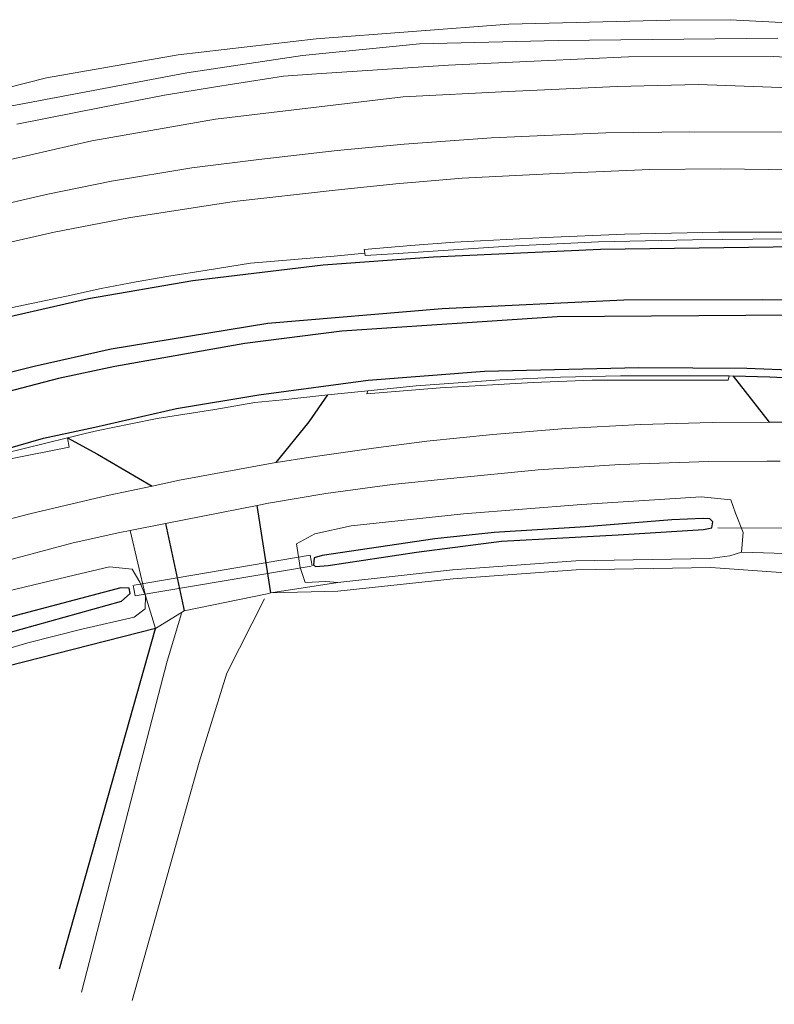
# Model space of a CAD drawing. Header units: metres. Extents: x 169249 to 194689, y 406250 to 412203.
# Tile 300 of 442: x 187423 to 187465, y 410781 to 410837. Entities that reach past the tile are written whole.
import ezdxf

# ---------------------------------------------------------------- set-up
doc = ezdxf.new("R2010")
doc.units = ezdxf.units.M
doc.linetypes.add('BGT_NLCS_N264$0$AM-AS', pattern=[16, 10, -2, 2, -2])
for name, color, linetype, lineweight in [('BGT_NLCS_N264$0$B-WE-AM-AS_KUNSTWERK_DUIKER-GV', 252, 'BGT_NLCS_N264$0$AM-AS', 18), ('BGT_NLCS_N264$0$B-WE-GW-WATERGANG_INSTEEK-G', 252, 'CONTINUOUS', 18), ('BGT_NLCS_N264$0$B-WE-GW-WATERGANG_SLOOT_BODEM-G', 252, 'CONTINUOUS', 18), ('BGT_NLCS_N264$0$B-WE-OG-TOPOGRAFIE_TERREIN_AGRARISCH-GV', 252, 'CONTINUOUS', 18), ('BGT_NLCS_N264$0$B-WE-OG-TOPOGRAFIE_TERREIN_ONBEGROEID-GV', 252, 'CONTINUOUS', 18), ('BGT_NLCS_N264$0$B-WE-OG-TOPOGRAFIE_WATER-GV', 252, 'CONTINUOUS', 18), ('BGT_NLCS_N264$0$B-WE-OG-TOPOGRAFIE_WEG_BERM-GV', 252, 'CONTINUOUS', 18), ('BGT_NLCS_N264$0$B-WE-OG-TOPOGRAFIE_WEG_RIJWEG-GV', 252, 'CONTINUOUS', 18), ('BGT_NLCS_N264$0$B-WE-OG-TOPOGRAFIE_WEG_RIJWIELPAD-GV', 252, 'CONTINUOUS', 18), ('BGT_NLCS_N264$0$B-WE-OG-TOPOGRAFIE_WEG_VERHARD-G', 252, 'CONTINUOUS', 18), ('X-XX-AL-REFERENTIE-G', 7, 'CONTINUOUS', 18)]:
    doc.layers.add(name, color=color, linetype=linetype, lineweight=lineweight)
for name, color, linetype in [('BGT_NLCS_N264$0$B-WE-IE-TERREINAFSCHEIDING_KUNSTMATIG_HEKWERK_RASTER-G', 252, 'CONTINUOUS'), ('BGT_NLCS_N264$0$B-WE-OG-TOPOGRAFIE_WATER_SLOOT-GV', 252, 'CONTINUOUS'), ('BGT_NLCS_N264$0$B-WE-OG-TOPOGRAFIE_WEG_INRIT-GV', 252, 'CONTINUOUS'), ('BGT_NLCS_N264$0$B-WE-VW-MARKERING-G', 252, 'CONTINUOUS')]:
    doc.layers.add(name, color=color, linetype=linetype)

# ---------------------------------------------------------------- blocks, each defined once
blk = doc.blocks.new('BGT_NLCS_N264')
at = {"layer": 'BGT_NLCS_N264$0$B-WE-AM-AS_KUNSTWERK_DUIKER-GV'}
blk.add_line((187461.838, 410808.123, 10.094), (187471.973, 410808.064, 10.158), dxfattribs=at)
blk.add_polyline3d([(187439.127, 410805.996, 9.968), (187439.027, 410806.587, 9.968), (187429.126, 410804.91, 10.03), (187429.226, 410804.319, 10.03), (187439.127, 410805.996, 9.968)], dxfattribs=at)
at = {"layer": 'BGT_NLCS_N264$0$B-WE-GW-WATERGANG_INSTEEK-G'}
blk.add_polyline3d([(187527.363, 410835.465, 10.525), (187525.154, 410835.509, 10.549), (187524.405, 410835.506, 10.546), (187521.848, 410835.497, 10.534), (187513.613, 410834.368, 10.487), (187510.826, 410833.98, 10.499), (187508.699, 410833.779, 10.522), (187506.704, 410833.627, 10.528), (187503.936, 410833.535, 10.534), (187500.521, 410833.436, 10.546), (187497.256, 410833.642, 10.478), (187490.477, 410834.268, 10.475), (187474.793, 410835.918, 10.534), (187462.517, 410836.555, 10.517), (187459.159, 410836.528, 10.508), (187450.14, 410836.296, 10.505), (187439.365, 410835.49, 10.505), (187431.644, 410834.581, 10.505), (187424.273, 410833.299, 10.517), (187418.751, 410831.909, 10.481)], dxfattribs=at)
at = {"layer": 'BGT_NLCS_N264$0$B-WE-GW-WATERGANG_SLOOT_BODEM-G'}
for points in [[(187420.837, 410831.459, 9.717), (187432.113, 410833.582, 9.711), (187438.592, 410834.554, 9.713), (187445.137, 410835.195, 9.715), (187452.892, 410835.393, 9.721), (187465.183, 410835.523, 9.717)], [(187474.552, 410833.94, 9.677), (187464.966, 410834.489, 9.666), (187456.829, 410834.472, 9.668), (187451.951, 410834.253, 9.674), (187446.757, 410834.019, 9.68), (187439.384, 410833.519, 9.7), (187437.538, 410833.394, 9.705), (187433.721, 410832.79, 9.703), (187430.862, 410832.338, 9.702), (187427.424, 410831.656, 9.702), (187422.609, 410830.701, 9.702)]]:
    blk.add_polyline3d(points, dxfattribs=at)
at = {"layer": 'BGT_NLCS_N264$0$B-WE-IE-TERREINAFSCHEIDING_KUNSTMATIG_HEKWERK_RASTER-G'}
blk.add_line((187425.003, 410783.46, 10.962), (187430.372, 410802.488, 10.823), dxfattribs=at)
blk.add_polyline3d([(187430.372, 410802.488, 10.823), (187420.174, 410799.892, 10.806), (187416.084, 410798.336, 10.806), (187410.632, 410796.299, 10.831), (187404.221, 410793.212, 10.888), (187397.854, 410789.627, 10.824), (187392.072, 410785.802, 10.887), (187386.134, 410781.233, 10.887), (187374.429, 410770.852, 10.876), (187364.067, 410761.026, 10.947), (187350.927, 410748.257, 10.984), (187328.835, 410724.535, 11.003)], dxfattribs=at)
at = {"layer": 'BGT_NLCS_N264$0$B-WE-OG-TOPOGRAFIE_TERREIN_AGRARISCH-GV'}
blk.add_polyline3d([(187471.1, 410805.206, 11.226), (187461.434, 410805.902, 11.215), (187453.906, 410805.775, 11.075), (187447.033, 410805.272, 11.045), (187440.57, 410804.572, 10.929), (187436.829, 410804.48, 10.861)], dxfattribs=at)
at = {"layer": 'BGT_NLCS_N264$0$B-WE-OG-TOPOGRAFIE_TERREIN_ONBEGROEID-GV', "linetype": 'Continuous'}
blk.add_line((187431.976, 410803.475, 10.834), (187430.372, 410802.488, 10.823), dxfattribs=at)
blk.add_polyline3d([(187436.829, 410804.48, 10.861), (187436.607, 410804.434, 10.86), (187431.976, 410803.475, 10.834)], dxfattribs=at)
at = {"layer": 'BGT_NLCS_N264$0$B-WE-OG-TOPOGRAFIE_WATER-GV'}
blk.add_line((187429.806, 410804.328, 10.843), (187429.488, 410805.084, 10.842), dxfattribs=at)
for points in [[(187395.301, 410819.478, 11.297), (187400.488, 410821.738, 11.281), (187404.518, 410823.508, 11.249), (187408.847, 410825.121, 11.231), (187415.164, 410827.127, 11.179), (187421.097, 410828.48, 11.161), (187426.811, 410829.779, 11.147), (187433.716, 410830.998, 11.12), (187444.232, 410832.232, 11.114), (187450.098, 410832.529, 11.114), (187456.197, 410832.819, 11.098), (187460.758, 410832.927, 11.12), (187467.384, 410832.693, 11.092), (187471.087, 410832.507, 11.048), (187488.465, 410831.271, 10.981), (187497.539, 410830.46, 10.912), (187503.011, 410830.414, 10.888), (187507.507, 410830.671, 10.891), (187514.165, 410831.035, 10.927), (187516.574, 410831.239, 10.935), (187523.254, 410831.804, 10.958), (187526.662, 410831.946, 11.002), (187528.057, 410831.841, 11.03), (187528.847, 410831.888, 11.03)], [(187460.908, 410809.856, 10.968), (187454.212, 410809.428, 10.962), (187447.605, 410808.911, 10.951), (187441.317, 410808.243, 10.874), (187439.29, 410807.795, 10.879), (187438.257, 410807.226, 10.871), (187438.455, 410805.902, 10.874), (187438.733, 410805.062, 10.921), (187439.906, 410805.121, 10.922), (187440.561, 410805.074, 10.929)], [(187463.153, 410806.759, 11.101), (187463.253, 410807.856, 11.022), (187462.815, 410808.951, 10.975), (187462.557, 410809.689, 10.966), (187460.908, 410809.856, 10.968)], [(187440.561, 410805.074, 10.929), (187446.988, 410805.77, 11.045), (187453.884, 410806.275, 11.075), (187461.395, 410806.402, 11.215), (187462.512, 410806.557, 11.209), (187463.153, 410806.759, 11.101)], [(187429.488, 410805.084, 10.842), (187429.058, 410805.817, 10.836), (187427.802, 410805.946, 10.835), (187425.821, 410805.469, 10.981), (187422.169, 410804.591, 11.014)], [(187417.977, 410800.144, 10.85), (187423.214, 410801.696, 10.831), (187426.239, 410802.462, 10.816), (187429.175, 410803.12, 10.84), (187429.792, 410803.587, 10.84), (187429.806, 410804.328, 10.843)]]:
    blk.add_polyline3d(points, dxfattribs=at)
at = {"layer": 'BGT_NLCS_N264$0$B-WE-OG-TOPOGRAFIE_WATER_SLOOT-GV'}
for points in [[(187461.019, 410808.639, 10.126), (187459.258, 410808.567, 10.122), (187454.434, 410808.179, 10.08), (187449.309, 410807.869, 10.076), (187445.998, 410807.513, 10.074), (187439.688, 410806.574, 10.076), (187439.252, 410806.437, 10.081), (187439.211, 410806.039, 10.083), (187439.348, 410805.97, 10.083), (187440.02, 410806.009, 10.084), (187444.974, 410806.772, 10.08), (187449.728, 410807.374, 10.114), (187456.252, 410807.732, 10.115), (187461.023, 410808.024, 10.126), (187461.494, 410808.12, 10.126), (187461.546, 410808.469, 10.126), (187461.392, 410808.622, 10.126), (187461.019, 410808.639, 10.126)], [(187418.012, 410801.11, 10.007), (187428.47, 410804.026, 10.005), (187428.957, 410804.448, 10.005), (187428.894, 410804.758, 10.006), (187428.426, 410804.77, 9.997), (187421.281, 410802.883, 9.96)]]:
    blk.add_polyline3d(points, dxfattribs=at)
at = {"layer": 'BGT_NLCS_N264$0$B-WE-OG-TOPOGRAFIE_WEG_BERM-GV'}
for p, q in [((187429.806, 410804.328, 10.843), (187428.955, 410807.974, 10.939)), ((187463.153, 410806.759, 11.101), (187471.222, 410806.508, 11.17)), ((187436.829, 410804.48, 10.861), (187440.561, 410805.074, 10.929)), ((187430.372, 410802.488, 10.823), (187429.806, 410804.328, 10.843))]:
    blk.add_line(p, q, dxfattribs=at)
for points in [[(187462.474, 410816.623, 11.141), (187462.412, 410816.391, 11.179), (187460.373, 410816.378, 11.228), (187457.845, 410816.382, 11.225), (187454.807, 410816.389, 11.231), (187451.498, 410816.26, 11.237), (187446.289, 410815.95, 11.237), (187442.188, 410815.62, 11.184), (187442.247, 410815.795, 11.098)], [(187425.442, 410813.163, 11.092), (187425.539, 410812.631, 11.113), (187422.244, 410811.983, 11.161), (187420.562, 410811.549, 11.165), (187419.505, 410811.277, 11.167), (187415.013, 410809.808, 11.191), (187413.018, 410809.094, 11.197), (187410.353, 410808.101, 11.197), (187405.297, 410805.982, 11.197), (187401.909, 410804.474, 11.203), (187398.488, 410802.725, 11.219), (187394.063, 410800.245, 11.222), (187387.866, 410796.303, 11.257), (187384.931, 410794.196, 11.278), (187376.96, 410787.871, 11.344), (187376.558, 410788.185, 11.272)]]:
    blk.add_polyline3d(points, dxfattribs=at)
at = {"layer": 'BGT_NLCS_N264$0$B-WE-OG-TOPOGRAFIE_WEG_INRIT-GV'}
for p, q in [((187462.684, 410816.611, 11.137), (187464.707, 410814.035, 11.141)), ((187436.829, 410804.48, 10.861), (187436.056, 410809.376, 10.933))]:
    blk.add_line(p, q, dxfattribs=at)
for points in [[(187472.476, 410816.068, 11.225), (187468.714, 410816.372, 11.185), (187464.738, 410816.548, 11.164), (187462.684, 410816.611, 11.137)], [(187437.125, 410811.787, 10.998), (187438.96, 410814.063, 11.033), (187440.014, 410815.56, 11.097)], [(187464.707, 410814.035, 11.141), (187467.574, 410814.047, 11.08), (187470.088, 410813.93, 11.137)], [(187425.442, 410813.163, 11.092), (187427.129, 410812.243, 11.04), (187430.175, 410810.465, 10.967)], [(187430.926, 410808.368, 10.929), (187431.933, 410803.676, 10.838), (187431.976, 410803.475, 10.834)]]:
    blk.add_polyline3d(points, dxfattribs=at)
at = {"layer": 'BGT_NLCS_N264$0$B-WE-OG-TOPOGRAFIE_WEG_RIJWEG-GV'}
for p, q in [((187462.474, 410816.623, 11.141), (187462.684, 410816.611, 11.137)), ((187440.014, 410815.56, 11.097), (187442.247, 410815.795, 11.098))]:
    blk.add_line(p, q, dxfattribs=at)
for points in [[(187520.917, 410820.55, 11.327), (187520.8, 410820.522, 11.385), (187520.709, 410820.262, 11.466), (187519.386, 410820.41, 11.475), (187515.104, 410820.89, 11.505), (187510.792, 410821.373, 11.535), (187501.921, 410822.375, 11.538), (187487.806, 410823.736, 11.557), (187485.076, 410824.019, 11.557), (187481.979, 410824.175, 11.591), (187476.547, 410824.412, 11.623), (187472.611, 410824.583, 11.629), (187466.879, 410824.661, 11.638), (187461.863, 410824.661, 11.65), (187456.618, 410824.547, 11.647), (187452.199, 410824.368, 11.65), (187447.104, 410824.106, 11.666), (187444.648, 410823.912, 11.644), (187442.036, 410823.705, 11.62), (187442.073, 410823.495, 11.56)], [(187519.348, 410820.073, 11.357), (187515.056, 410820.552, 11.381), (187507.98, 410821.342, 11.421), (187499.289, 410822.383, 11.409), (187490.28, 410823.166, 11.469), (187482.851, 410823.66, 11.49), (187477.928, 410823.957, 11.487), (187473.999, 410824.097, 11.514), (187472.919, 410824.136, 11.519), (187469.541, 410824.224, 11.516), (187465.473, 410824.297, 11.522), (187460.424, 410824.244, 11.536), (187455.151, 410824.127, 11.563), (187450.128, 410823.885, 11.566), (187443.663, 410823.455, 11.566), (187442.096, 410823.356, 11.56), (187442.073, 410823.495, 11.56)], [(187442.073, 410823.495, 11.56), (187440.36, 410823.327, 11.557), (187435.689, 410822.924, 11.557), (187433.267, 410822.549, 11.557), (187431.106, 410822.206, 11.557), (187429.294, 410821.894, 11.548), (187427.323, 410821.513, 11.545), (187425.39, 410821.091, 11.548), (187422.281, 410820.431, 11.542)], [(187442.247, 410815.795, 11.098), (187444.954, 410816.063, 11.104), (187449.66, 410816.397, 11.098), (187453.036, 410816.56, 11.132), (187456.389, 410816.63, 11.135), (187462.474, 410816.623, 11.141)], [(187425.442, 410813.163, 11.092), (187425.692, 410813.225, 11.092), (187426.422, 410813.396, 11.088), (187427.152, 410813.568, 11.083), (187428.995, 410813.951, 11.086), (187430.452, 410814.239, 11.086), (187433.687, 410814.745, 11.086), (187435.928, 410815.132, 11.089), (187437.486, 410815.294, 11.095), (187440.014, 410815.56, 11.097)], [(187376.558, 410788.185, 11.272), (187384.028, 410794.146, 11.216), (187386.324, 410795.845, 11.21), (187388.277, 410797.192, 11.207), (187389.793, 410798.118, 11.216), (187393.091, 410800.245, 11.197), (187397.455, 410802.693, 11.173), (187400.005, 410804.011, 11.15), (187403.002, 410805.488, 11.141), (187405.667, 410806.667, 11.132), (187408.381, 410807.757, 11.12), (187411.135, 410808.898, 11.107), (187413.432, 410809.726, 11.086), (187415.447, 410810.365, 11.083), (187419.014, 410811.532, 11.083), (187420.458, 410811.912, 11.087), (187421.809, 410812.268, 11.089), (187425.442, 410813.163, 11.092)]]:
    blk.add_polyline3d(points, dxfattribs=at)
at = {"layer": 'BGT_NLCS_N264$0$B-WE-OG-TOPOGRAFIE_WEG_RIJWIELPAD-GV'}
blk.add_line((187428.955, 410807.974, 10.939), (187430.926, 410808.368, 10.929), dxfattribs=at)
for points in [[(187516.469, 410829.13, 11.118), (187516.272, 410829.114, 11.118), (187514.823, 410828.999, 11.121), (187507.648, 410828.49, 11.121), (187503.765, 410828.46, 11.124), (187499.696, 410828.587, 11.121), (187490.74, 410829.128, 11.106), (187484.501, 410829.582, 11.153), (187473.881, 410830.104, 11.222), (187468.264, 410830.267, 11.219), (187460.268, 410830.272, 11.225), (187455.573, 410830.228, 11.216), (187449.176, 410829.94, 11.237), (187444.288, 410829.587, 11.237), (187440.54, 410829.231, 11.26), (187436.144, 410828.742, 11.321), (187432.401, 410828.266, 11.344), (187427.906, 410827.514, 11.353), (187424.347, 410826.791, 11.405), (187420.858, 410825.986, 11.393), (187416.764, 410824.884, 11.395)], [(187421.674, 410823.97, 11.405), (187424.7, 410824.672, 11.399), (187428.857, 410825.473, 11.362), (187434.77, 410826.386, 11.359), (187440.414, 410827.026, 11.356), (187443.993, 410827.383, 11.353), (187444.715, 410827.445, 11.353), (187447.526, 410827.686, 11.35), (187452.41, 410827.935, 11.344), (187458.031, 410828.18, 11.327), (187462.008, 410828.212, 11.293), (187468.64, 410828.115, 11.249), (187473.794, 410828.021, 11.237), (187481.312, 410827.611, 11.231), (187486.087, 410827.307, 11.231), (187492.891, 410826.785, 11.172), (187498.48, 410826.518, 11.199), (187503.048, 410826.34, 11.202), (187505.855, 410826.292, 11.166), (187511.574, 410826.551, 11.199), (187513.803, 410826.724, 11.19), (187515.957, 410826.891, 11.181), (187516.618, 410826.943, 11.178)], [(187464.707, 410814.035, 11.141), (187461.515, 410814.018, 11.098), (187457.529, 410813.907, 11.068), (187453.332, 410813.677, 11.005), (187451.301, 410813.514, 11.008), (187449.235, 410813.346, 11.011), (187445.547, 410812.965, 10.984), (187442.558, 410812.589, 10.975), (187439.036, 410812.074, 10.981), (187437.125, 410811.787, 10.998)], [(187437.125, 410811.787, 10.998), (187436.887, 410811.751, 10.999), (187431.708, 410810.791, 10.973), (187430.175, 410810.465, 10.967)], [(187436.056, 410809.376, 10.933), (187436.698, 410809.5, 10.937), (187439.906, 410810.041, 10.981), (187443.618, 410810.546, 10.961), (187446.873, 410810.884, 10.961), (187451.787, 410811.375, 10.975), (187456.353, 410811.662, 10.993), (187461.336, 410811.827, 10.999), (187464.582, 410811.856, 11.045), (187465.328, 410811.849, 11.046)], [(187430.175, 410810.465, 10.967), (187427.682, 410809.933, 10.958), (187423.329, 410808.91, 10.964), (187421.45, 410808.429, 10.979)], [(187430.926, 410808.368, 10.929), (187433.011, 410808.785, 10.918), (187436.056, 410809.376, 10.933)], [(187422.058, 410806.295, 10.975), (187425.754, 410807.277, 10.949), (187428.375, 410807.858, 10.943), (187428.955, 410807.974, 10.939)]]:
    blk.add_polyline3d(points, dxfattribs=at)
at = {"layer": 'BGT_NLCS_N264$0$B-WE-OG-TOPOGRAFIE_WEG_VERHARD-G'}
for points in [[(187436.462, 410804.148, 10.844), (187434.356, 410799.992, 10.836), (187432.805, 410795.018, 10.794), (187429.059, 410781.682, 10.837)], [(187426.235, 410782.142, 10.877), (187429.409, 410794.5, 10.832), (187431.025, 410800.669, 10.806), (187431.829, 410803.331, 10.809)]]:
    blk.add_polyline3d(points, dxfattribs=at)
at = {"layer": 'BGT_NLCS_N264$0$B-WE-VW-MARKERING-G', "linetype": 'Continuous'}
for points in [[(187513.071, 410820.568, 11.352), (187507.056, 410821.228, 11.418), (187492.013, 410822.766, 11.445), (187479.94, 410823.521, 11.498), (187467.687, 410823.871, 11.471), (187455.268, 410823.705, 11.524), (187445.932, 410823.262, 11.471), (187439.744, 410822.814, 11.485), (187432.458, 410821.944, 11.485), (187426.621, 410820.936, 11.485), (187420.243, 410819.488, 11.524)], [(187420.225, 410816.323, 11.365), (187423.575, 410817.172, 11.365), (187427.883, 410818.137, 11.379), (187436.651, 410819.578, 11.326), (187446.402, 410820.403, 11.352), (187456.583, 410820.883, 11.405), (187464.337, 410820.901, 11.471), (187469.255, 410820.839, 11.458)], [(187469.267, 410819.842, 11.418), (187466.047, 410820.019, 11.379), (187452.843, 410819.939, 11.339), (187440.79, 410819.133, 11.286), (187435.359, 410818.446, 11.299), (187428.095, 410817.16, 11.312), (187424.934, 410816.471, 11.39), (187419.558, 410815.075, 11.373)], [(187420.409, 410812.085, 11.169), (187424.105, 410813.143, 11.18), (187426.963, 410813.765, 11.14), (187431.535, 410814.8, 11.087), (187436.142, 410815.564, 11.14), (187442.274, 410816.39, 11.113), (187448.768, 410816.881, 11.166), (187457.41, 410817.093, 11.233), (187463.454, 410817.05, 11.153), (187469.627, 410816.812, 11.246), (187485.016, 410815.491, 11.326), (187499.809, 410813.718, 11.392), (187507.272, 410812.81, 11.368)]]:
    blk.add_polyline3d(points, dxfattribs=at)

msp = doc.modelspace()

# ---------------------------------------------------------------- block references
at = {"layer": 'X-XX-AL-REFERENTIE-G'}
msp.add_blockref('BGT_NLCS_N264', (0, 0), dxfattribs=at)

doc.saveas('drawing.dxf')
